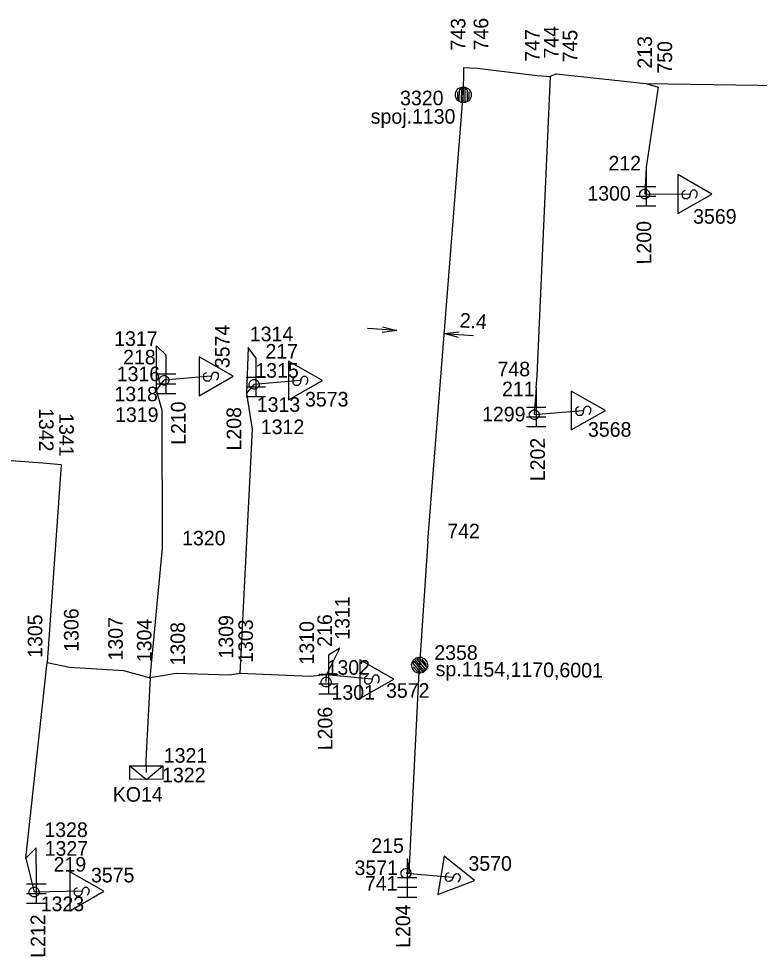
# Model space of a CAD drawing. Extents: x -535557 to -534097, y -1142175 to -1136716.
# Drawn here: x -534490.39 to -534452.36, y -1140652.15 to -1140603.97 of the extents above; entities that cross this region are included whole.
import ezdxf

# ---------------------------------------------------------------- set-up
doc = ezdxf.new("R2010")
doc.units = 0
doc.layers.add('Default', color=7, linetype='Continuous')
doc.layers.add('SS_SZDC', color=7, linetype='Continuous')

# ---------------------------------------------------------------- blocks, each defined once
blk = doc.blocks.new('POINT_DISPLAY')
at = {"layer": 'Default'}
blk.add_line((0, 0), (0, 0), dxfattribs=at)

msp = doc.modelspace()

# ---------------------------------------------------------------- linework, layer by layer
at = {"layer": 'SS_SZDC'}
for p, q in [((-534467.55, -1140606.479), (-534467.56, -1140607.879)), ((-534467.55, -1140606.479), (-534466.84, -1140606.5)), ((-534466.84, -1140606.5), (-534463.76, -1140606.879)), ((-534463.77, -1140622.299), (-534463.079, -1140606.94)), ((-534463.76, -1140606.879), (-534463.079, -1140606.94)), ((-534462.779, -1140606.799), (-534463.079, -1140606.94)), ((-534462.779, -1140606.799), (-534458.18, -1140607.299)), ((-534458.18, -1140607.299), (-534457.55, -1140607.479)), ((-534458.18, -1140607.299), (-534447.75, -1140607.459)), ((-534469.38, -1140630.819), (-534467.56, -1140607.879)), ((-534467.96, -1140607.976), (-534467.959, -1140607.776)), ((-534467.959, -1140607.776), (-534467.857, -1140607.577)), ((-534467.858, -1140607.727), (-534467.861, -1140608.027)), ((-534467.857, -1140607.577), (-534467.656, -1140607.479)), ((-534467.762, -1140608.178), (-534467.757, -1140607.628)), ((-534467.757, -1140607.628), (-534467.656, -1140607.529)), ((-534467.656, -1140607.529), (-534467.663, -1140608.229)), ((-534467.656, -1140607.479), (-534467.456, -1140607.48)), ((-534467.563, -1140608.229), (-534467.556, -1140607.53)), ((-534467.463, -1140608.23), (-534467.456, -1140607.53)), ((-534467.456, -1140607.48), (-534467.257, -1140607.582)), ((-534467.456, -1140607.53), (-534467.357, -1140607.631)), ((-534467.357, -1140607.631), (-534467.362, -1140608.181)), ((-534467.261, -1140608.032), (-534467.258, -1140607.732)), ((-534467.257, -1140607.582), (-534467.159, -1140607.783)), ((-534467.159, -1140607.783), (-534467.16, -1140607.983)), ((-534457.55, -1140607.479), (-534458.17, -1140611.6)), ((-534467.862, -1140608.177), (-534467.96, -1140607.976)), ((-534467.663, -1140608.279), (-534467.862, -1140608.177)), ((-534467.861, -1140608.027), (-534467.762, -1140608.178)), ((-534467.663, -1140608.229), (-534467.463, -1140608.23)), ((-534467.463, -1140608.28), (-534467.663, -1140608.279)), ((-534467.262, -1140608.182), (-534467.463, -1140608.28)), ((-534467.362, -1140608.181), (-534467.261, -1140608.032)), ((-534467.16, -1140607.983), (-534467.262, -1140608.182)), ((-534458.17, -1140611.6), (-534458.239, -1140612.969)), ((-534458.17, -1140611.6), (-534458.17, -1140613.6)), ((-534456.539, -1140611.979), (-534456.539, -1140613.979)), ((-534454.789, -1140612.979), (-534456.539, -1140611.979)), ((-534457.67, -1140612.6), (-534458.67, -1140612.6)), ((-534458.391, -1140612.77), (-534458.291, -1140612.72)), ((-534458.291, -1140612.72), (-534458.191, -1140612.719)), ((-534458.191, -1140612.719), (-534458.091, -1140612.769)), ((-534457.67, -1140613.1), (-534458.67, -1140613.1)), ((-534458.49, -1140612.921), (-534458.44, -1140612.821)), ((-534458.489, -1140613.021), (-534458.49, -1140612.921)), ((-534458.439, -1140613.121), (-534458.489, -1140613.021)), ((-534458.44, -1140612.821), (-534458.391, -1140612.77)), ((-534458.388, -1140613.17), (-534458.439, -1140613.121)), ((-534458.288, -1140613.22), (-534458.388, -1140613.17)), ((-534458.188, -1140613.219), (-534458.288, -1140613.22)), ((-534458.239, -1140612.969), (-534455.939, -1140612.979)), ((-534458.088, -1140613.169), (-534458.188, -1140613.219)), ((-534458.091, -1140612.769), (-534458.04, -1140612.818)), ((-534458.039, -1140613.118), (-534458.088, -1140613.169)), ((-534458.04, -1140612.818), (-534457.99, -1140612.918)), ((-534457.989, -1140613.018), (-534458.039, -1140613.118)), ((-534457.99, -1140612.918), (-534457.989, -1140613.018)), ((-534456.539, -1140613.979), (-534454.789, -1140612.979)), ((-534456.289, -1140612.879), (-534456.239, -1140612.829)), ((-534456.289, -1140613.129), (-534456.289, -1140612.879)), ((-534456.189, -1140613.229), (-534456.289, -1140613.129)), ((-534456.239, -1140612.829), (-534456.139, -1140612.779)), ((-534455.939, -1140613.129), (-534456.039, -1140613.229)), ((-534455.889, -1140612.879), (-534455.939, -1140613.129)), ((-534455.789, -1140612.779), (-534455.889, -1140612.879)), ((-534455.639, -1140612.779), (-534455.789, -1140612.779)), ((-534455.539, -1140612.879), (-534455.639, -1140612.779)), ((-534455.639, -1140613.179), (-534455.589, -1140613.129)), ((-534455.589, -1140613.129), (-534455.539, -1140613.029)), ((-534455.539, -1140613.029), (-534455.539, -1140612.879)), ((-534457.67, -1140613.6), (-534458.67, -1140613.6)), ((-534456.039, -1140613.229), (-534456.189, -1140613.229)), ((-534470.974, -1140619.991), (-534472.471, -1140619.892)), ((-534471.712, -1140619.792), (-534470.974, -1140619.991)), ((-534470.974, -1140619.991), (-534471.732, -1140620.091)), ((-534468.533, -1140620.151), (-534467.775, -1140620.051)), ((-534468.533, -1140620.151), (-534467.036, -1140620.25)), ((-534467.795, -1140620.35), (-534468.533, -1140620.151)), ((-534483.319, -1140623.049), (-534483.319, -1140620.78)), ((-534483.319, -1140620.78), (-534482.829, -1140621.239)), ((-534478.6, -1140620.87), (-534478.689, -1140623.219)), ((-534478.21, -1140621.399), (-534478.6, -1140620.87)), ((-534482.829, -1140621.239), (-534482.829, -1140623.239)), ((-534481.129, -1140621.34), (-534481.129, -1140623.34)), ((-534479.379, -1140622.34), (-534481.129, -1140621.34)), ((-534478.21, -1140621.399), (-534478.21, -1140623.399)), ((-534476.539, -1140621.559), (-534476.539, -1140623.559)), ((-534474.789, -1140622.559), (-534476.539, -1140621.559)), ((-534482.329, -1140622.239), (-534483.329, -1140622.239)), ((-534483.13, -1140622.401), (-534483.081, -1140622.35)), ((-534483.081, -1140622.35), (-534482.981, -1140622.3)), ((-534482.981, -1140622.3), (-534482.881, -1140622.299)), ((-534480.529, -1140622.34), (-534482.93, -1140622.549)), ((-534482.881, -1140622.299), (-534482.781, -1140622.349)), ((-534482.781, -1140622.349), (-534482.73, -1140622.398)), ((-534481.129, -1140623.34), (-534479.379, -1140622.34)), ((-534480.879, -1140622.24), (-534480.829, -1140622.19)), ((-534480.879, -1140622.49), (-534480.879, -1140622.24)), ((-534480.829, -1140622.19), (-534480.729, -1140622.14)), ((-534480.479, -1140622.24), (-534480.529, -1140622.49)), ((-534480.379, -1140622.14), (-534480.479, -1140622.24)), ((-534480.229, -1140622.14), (-534480.379, -1140622.14)), ((-534480.129, -1140622.24), (-534480.229, -1140622.14)), ((-534480.129, -1140622.39), (-534480.129, -1140622.24)), ((-534476.239, -1140622.409), (-534476.139, -1140622.359)), ((-534475.789, -1140622.359), (-534475.889, -1140622.459)), ((-534475.639, -1140622.359), (-534475.789, -1140622.359)), ((-534475.539, -1140622.459), (-534475.639, -1140622.359)), ((-534463.81, -1140622.94), (-534463.77, -1140622.299)), ((-534482.329, -1140622.739), (-534483.329, -1140622.739)), ((-534483.319, -1140623.049), (-534482.93, -1140622.549)), ((-534483.18, -1140622.501), (-534483.13, -1140622.401)), ((-534483.179, -1140622.601), (-534483.18, -1140622.501)), ((-534483.129, -1140622.701), (-534483.179, -1140622.601)), ((-534483.078, -1140622.75), (-534483.129, -1140622.701)), ((-534482.978, -1140622.8), (-534483.078, -1140622.75)), ((-534482.878, -1140622.799), (-534482.978, -1140622.8)), ((-534482.778, -1140622.749), (-534482.878, -1140622.799)), ((-534482.729, -1140622.698), (-534482.778, -1140622.749)), ((-534482.73, -1140622.398), (-534482.68, -1140622.498)), ((-534482.679, -1140622.598), (-534482.729, -1140622.698)), ((-534482.68, -1140622.498), (-534482.679, -1140622.598)), ((-534480.779, -1140622.59), (-534480.879, -1140622.49)), ((-534480.629, -1140622.59), (-534480.779, -1140622.59)), ((-534480.529, -1140622.49), (-534480.629, -1140622.59)), ((-534480.229, -1140622.54), (-534480.179, -1140622.49)), ((-534480.179, -1140622.49), (-534480.129, -1140622.39)), ((-534477.71, -1140622.399), (-534478.71, -1140622.399)), ((-534478.689, -1140623.219), (-534478.3, -1140622.76)), ((-534478.55, -1140622.711), (-534478.5, -1140622.611)), ((-534478.549, -1140622.811), (-534478.55, -1140622.711)), ((-534478.499, -1140622.911), (-534478.549, -1140622.811)), ((-534478.5, -1140622.611), (-534478.451, -1140622.56)), ((-534478.451, -1140622.56), (-534478.351, -1140622.51)), ((-534478.351, -1140622.51), (-534478.251, -1140622.509)), ((-534475.939, -1140622.559), (-534478.3, -1140622.76)), ((-534478.251, -1140622.509), (-534478.151, -1140622.559)), ((-534478.151, -1140622.559), (-534478.1, -1140622.608)), ((-534478.1, -1140622.608), (-534478.05, -1140622.708)), ((-534478.049, -1140622.808), (-534478.099, -1140622.908)), ((-534478.05, -1140622.708), (-534478.049, -1140622.808)), ((-534476.539, -1140623.559), (-534474.789, -1140622.559)), ((-534476.289, -1140622.459), (-534476.239, -1140622.409)), ((-534476.289, -1140622.709), (-534476.289, -1140622.459)), ((-534476.189, -1140622.809), (-534476.289, -1140622.709)), ((-534476.039, -1140622.809), (-534476.189, -1140622.809)), ((-534475.939, -1140622.709), (-534476.039, -1140622.809)), ((-534475.889, -1140622.459), (-534475.939, -1140622.709)), ((-534475.639, -1140622.759), (-534475.589, -1140622.709)), ((-534475.589, -1140622.709), (-534475.539, -1140622.609)), ((-534475.539, -1140622.609), (-534475.539, -1140622.459)), ((-534482.329, -1140623.239), (-534483.329, -1140623.239)), ((-534483.029, -1140624.1), (-534483.319, -1140623.049)), ((-534477.71, -1140622.899), (-534478.71, -1140622.899)), ((-534478.689, -1140623.219), (-534478.409, -1140625.059)), ((-534478.448, -1140622.96), (-534478.499, -1140622.911)), ((-534478.348, -1140623.01), (-534478.448, -1140622.96)), ((-534478.248, -1140623.009), (-534478.348, -1140623.01)), ((-534478.148, -1140622.959), (-534478.248, -1140623.009)), ((-534478.099, -1140622.908), (-534478.148, -1140622.959)), ((-534463.81, -1140622.94), (-534463.909, -1140624.309)), ((-534463.81, -1140622.94), (-534463.81, -1140624.94)), ((-534462.009, -1140623.1), (-534462.009, -1140625.1)), ((-534460.259, -1140624.1), (-534462.009, -1140623.1)), ((-534477.71, -1140623.399), (-534478.71, -1140623.399)), ((-534483, -1140631.18), (-534483.029, -1140624.1)), ((-534463.31, -1140623.94), (-534464.31, -1140623.94)), ((-534464.16, -1140624.261), (-534464.11, -1140624.161)), ((-534464.159, -1140624.361), (-534464.16, -1140624.261)), ((-534464.11, -1140624.161), (-534464.061, -1140624.11)), ((-534464.061, -1140624.11), (-534463.961, -1140624.06)), ((-534463.961, -1140624.06), (-534463.861, -1140624.059)), ((-534463.909, -1140624.309), (-534461.409, -1140624.1)), ((-534463.861, -1140624.059), (-534463.761, -1140624.109)), ((-534463.761, -1140624.109), (-534463.71, -1140624.158)), ((-534463.71, -1140624.158), (-534463.66, -1140624.258)), ((-534463.66, -1140624.258), (-534463.659, -1140624.358)), ((-534462.009, -1140625.1), (-534460.259, -1140624.1)), ((-534461.759, -1140624), (-534461.709, -1140623.95)), ((-534461.759, -1140624.25), (-534461.759, -1140624)), ((-534461.659, -1140624.35), (-534461.759, -1140624.25)), ((-534461.709, -1140623.95), (-534461.609, -1140623.9)), ((-534461.409, -1140624.25), (-534461.509, -1140624.35)), ((-534461.359, -1140624), (-534461.409, -1140624.25)), ((-534461.259, -1140623.9), (-534461.359, -1140624)), ((-534461.109, -1140623.9), (-534461.259, -1140623.9)), ((-534461.009, -1140624), (-534461.109, -1140623.9)), ((-534461.109, -1140624.3), (-534461.059, -1140624.25)), ((-534461.059, -1140624.25), (-534461.009, -1140624.15)), ((-534461.009, -1140624.15), (-534461.009, -1140624)), ((-534463.31, -1140624.44), (-534464.31, -1140624.44)), ((-534464.109, -1140624.461), (-534464.159, -1140624.361)), ((-534464.058, -1140624.51), (-534464.109, -1140624.461)), ((-534463.958, -1140624.56), (-534464.058, -1140624.51)), ((-534463.858, -1140624.559), (-534463.958, -1140624.56)), ((-534463.758, -1140624.509), (-534463.858, -1140624.559)), ((-534463.709, -1140624.458), (-534463.758, -1140624.509)), ((-534463.659, -1140624.358), (-534463.709, -1140624.458)), ((-534461.509, -1140624.35), (-534461.659, -1140624.35)), ((-534478.409, -1140625.059), (-534479.039, -1140637.62)), ((-534463.31, -1140624.94), (-534464.31, -1140624.94)), ((-534489.149, -1140626.809), (-534491.829, -1140626.61)), ((-534488.22, -1140626.889), (-534489.149, -1140626.809)), ((-534488.22, -1140626.889), (-534488.93, -1140637.049)), ((-534469.38, -1140630.819), (-534469.8, -1140637.19)), ((-534483.649, -1140637.84), (-534483, -1140631.18)), ((-534474.579, -1140637.68), (-534473.899, -1140636.309)), ((-534473.899, -1140636.309), (-534474.479, -1140636.67)), ((-534474.479, -1140636.67), (-534474.479, -1140638.67)), ((-534470.132, -1140636.945), (-534469.977, -1140636.818)), ((-534469.977, -1140636.818), (-534469.76, -1140636.767)), ((-534469.76, -1140636.767), (-534469.555, -1140636.857)), ((-534490.02, -1140647.11), (-534488.93, -1140637.049)), ((-534488.93, -1140637.049), (-534487.779, -1140637.29)), ((-534487.779, -1140637.29), (-534485.01, -1140637.459)), ((-534472.87, -1140636.909), (-534472.87, -1140638.909)), ((-534471.12, -1140637.909), (-534472.87, -1140636.909)), ((-534470.34, -1140647.86), (-534469.8, -1140637.19)), ((-534470.222, -1140637.15), (-534470.132, -1140636.945)), ((-534470.171, -1140637.367), (-534470.222, -1140637.15)), ((-534470.126, -1140637.265), (-534469.935, -1140637.496)), ((-534470.113, -1140637.124), (-534470.1, -1140636.984)), ((-534469.762, -1140637.548), (-534470.113, -1140637.124)), ((-534470.1, -1140636.984), (-534469.653, -1140637.523)), ((-534469.576, -1140637.459), (-534470.023, -1140636.92)), ((-534469.499, -1140637.395), (-534469.946, -1140636.856)), ((-534469.946, -1140636.856), (-534469.805, -1140636.869)), ((-534469.805, -1140636.869), (-534469.454, -1140637.293)), ((-534469.473, -1140637.114), (-534469.664, -1140636.883)), ((-534469.555, -1140636.857), (-534469.428, -1140637.012)), ((-534469.454, -1140637.293), (-534469.473, -1140637.114)), ((-534469.377, -1140637.229), (-534469.467, -1140637.434)), ((-534469.428, -1140637.012), (-534469.377, -1140637.229)), ((-534485.01, -1140637.459), (-534483.649, -1140637.84)), ((-534482.31, -1140637.62), (-534483.649, -1140637.84)), ((-534479.569, -1140637.709), (-534482.31, -1140637.62)), ((-534479.039, -1140637.62), (-534479.569, -1140637.709)), ((-534475.42, -1140637.77), (-534479.039, -1140637.62)), ((-534474.579, -1140637.68), (-534475.42, -1140637.77)), ((-534473.979, -1140637.67), (-534474.979, -1140637.67)), ((-534474.6, -1140638.059), (-534474.579, -1140637.68)), ((-534472.27, -1140637.909), (-534474.579, -1140637.68)), ((-534472.62, -1140637.809), (-534472.57, -1140637.759)), ((-534472.57, -1140637.759), (-534472.47, -1140637.709)), ((-534472.12, -1140637.709), (-534472.22, -1140637.809)), ((-534471.97, -1140637.709), (-534472.12, -1140637.709)), ((-534471.87, -1140637.809), (-534471.97, -1140637.709)), ((-534470.044, -1140637.522), (-534470.171, -1140637.367)), ((-534469.839, -1140637.612), (-534470.044, -1140637.522)), ((-534469.935, -1140637.496), (-534469.762, -1140637.548)), ((-534469.622, -1140637.561), (-534469.839, -1140637.612)), ((-534469.653, -1140637.523), (-534469.499, -1140637.395)), ((-534469.467, -1140637.434), (-534469.622, -1140637.561)), ((-534483.649, -1140637.84), (-534483.869, -1140642.069)), ((-534473.979, -1140638.17), (-534474.979, -1140638.17)), ((-534474.85, -1140638.009), (-534474.8, -1140637.909)), ((-534474.85, -1140638.109), (-534474.85, -1140638.009)), ((-534474.8, -1140638.209), (-534474.85, -1140638.109)), ((-534474.8, -1140637.909), (-534474.75, -1140637.859)), ((-534474.75, -1140638.259), (-534474.8, -1140638.209)), ((-534474.75, -1140637.859), (-534474.65, -1140637.809)), ((-534474.65, -1140638.309), (-534474.75, -1140638.259)), ((-534474.65, -1140637.809), (-534474.55, -1140637.809)), ((-534474.55, -1140637.809), (-534474.45, -1140637.859)), ((-534474.45, -1140638.259), (-534474.55, -1140638.309)), ((-534474.45, -1140637.859), (-534474.4, -1140637.909)), ((-534474.4, -1140638.209), (-534474.45, -1140638.259)), ((-534474.4, -1140637.909), (-534474.35, -1140638.009)), ((-534474.35, -1140638.109), (-534474.4, -1140638.209)), ((-534474.35, -1140638.009), (-534474.35, -1140638.109)), ((-534472.87, -1140638.909), (-534471.12, -1140637.909)), ((-534472.62, -1140638.059), (-534472.62, -1140637.809)), ((-534472.52, -1140638.159), (-534472.62, -1140638.059)), ((-534472.37, -1140638.159), (-534472.52, -1140638.159)), ((-534472.27, -1140638.059), (-534472.37, -1140638.159)), ((-534472.22, -1140637.809), (-534472.27, -1140638.059)), ((-534471.97, -1140638.109), (-534471.92, -1140638.059)), ((-534471.92, -1140638.059), (-534471.87, -1140637.959)), ((-534471.87, -1140637.959), (-534471.87, -1140637.809)), ((-534473.979, -1140638.67), (-534474.979, -1140638.67)), ((-534474.55, -1140638.309), (-534474.65, -1140638.309)), ((-534483.869, -1140642.069), (-534483.84, -1140642.709)), ((-534484.692, -1140642.365), (-534482.992, -1140642.354)), ((-534484.687, -1140643.065), (-534484.692, -1140642.365)), ((-534484.692, -1140642.365), (-534483.837, -1140643.059)), ((-534483.837, -1140643.059), (-534482.992, -1140642.354)), ((-534482.992, -1140642.354), (-534482.987, -1140643.054)), ((-534482.987, -1140643.054), (-534484.687, -1140643.065)), ((-534489.5, -1140646.569), (-534490.02, -1140647.11)), ((-534489.489, -1140647.44), (-534489.5, -1140646.569)), ((-534490.02, -1140647.11), (-534489.6, -1140648.85)), ((-534470.439, -1140647.12), (-534470.34, -1140647.86)), ((-534470.439, -1140647.12), (-534470.439, -1140649.12)), ((-534468.546, -1140646.998), (-534468.859, -1140648.973)), ((-534466.974, -1140648.259), (-534468.546, -1140646.998)), ((-534489.489, -1140647.44), (-534489.489, -1140649.44)), ((-534487.77, -1140647.809), (-534487.77, -1140649.809)), ((-534486.02, -1140648.809), (-534487.77, -1140647.809)), ((-534470.746, -1140647.922), (-534470.745, -1140647.811)), ((-534470.745, -1140647.811), (-534470.7, -1140647.721)), ((-534470.7, -1140647.721), (-534470.61, -1140647.655)), ((-534470.61, -1140647.655), (-534470.542, -1140647.633)), ((-534470.542, -1140647.633), (-534470.431, -1140647.634)), ((-534470.34, -1140647.86), (-534470.5, -1140647.879)), ((-534470.5, -1140647.879), (-534468.109, -1140648.079)), ((-534470.431, -1140647.634), (-534470.341, -1140647.679)), ((-534470.341, -1140647.679), (-534470.275, -1140647.769)), ((-534470.275, -1140647.769), (-534470.253, -1140647.837)), ((-534470.253, -1140647.837), (-534470.254, -1140647.948)), ((-534468.44, -1140647.926), (-534468.382, -1140647.884)), ((-534468.382, -1140647.884), (-534468.276, -1140647.851)), ((-534467.93, -1140647.905), (-534468.044, -1140647.989)), ((-534467.782, -1140647.929), (-534467.93, -1140647.905)), ((-534469.939, -1140648.12), (-534470.939, -1140648.12)), ((-534470.724, -1140647.99), (-534470.746, -1140647.922)), ((-534470.658, -1140648.08), (-534470.724, -1140647.99)), ((-534470.568, -1140648.125), (-534470.658, -1140648.08)), ((-534470.457, -1140648.126), (-534470.568, -1140648.125)), ((-534470.389, -1140648.104), (-534470.457, -1140648.126)), ((-534470.299, -1140648.038), (-534470.389, -1140648.104)), ((-534470.254, -1140647.948), (-534470.299, -1140648.038)), ((-534468.859, -1140648.973), (-534466.974, -1140648.259)), ((-534468.479, -1140648.173), (-534468.44, -1140647.926)), ((-534468.396, -1140648.287), (-534468.479, -1140648.173)), ((-534468.247, -1140648.311), (-534468.396, -1140648.287)), ((-534468.133, -1140648.228), (-534468.247, -1140648.311)), ((-534468.044, -1140647.989), (-534468.133, -1140648.228)), ((-534467.844, -1140648.324), (-534467.787, -1140648.282)), ((-534467.787, -1140648.282), (-534467.722, -1140648.191)), ((-534467.699, -1140648.043), (-534467.782, -1140647.929)), ((-534467.722, -1140648.191), (-534467.699, -1140648.043)), ((-534488.989, -1140648.44), (-534489.989, -1140648.44)), ((-534489.85, -1140648.801), (-534489.8, -1140648.701)), ((-534489.849, -1140648.901), (-534489.85, -1140648.801)), ((-534489.8, -1140648.701), (-534489.751, -1140648.65)), ((-534489.751, -1140648.65), (-534489.651, -1140648.6)), ((-534489.651, -1140648.6), (-534489.551, -1140648.599)), ((-534487.17, -1140648.809), (-534489.6, -1140648.85)), ((-534489.551, -1140648.599), (-534489.451, -1140648.649)), ((-534489.451, -1140648.649), (-534489.4, -1140648.698)), ((-534489.4, -1140648.698), (-534489.35, -1140648.798)), ((-534489.35, -1140648.798), (-534489.349, -1140648.898)), ((-534487.77, -1140649.809), (-534486.02, -1140648.809)), ((-534487.52, -1140648.709), (-534487.47, -1140648.659)), ((-534487.52, -1140648.959), (-534487.52, -1140648.709)), ((-534487.47, -1140648.659), (-534487.37, -1140648.609)), ((-534487.12, -1140648.709), (-534487.17, -1140648.959)), ((-534487.02, -1140648.609), (-534487.12, -1140648.709)), ((-534486.87, -1140648.609), (-534487.02, -1140648.609)), ((-534486.77, -1140648.709), (-534486.87, -1140648.609)), ((-534486.82, -1140648.959), (-534486.77, -1140648.859)), ((-534486.77, -1140648.859), (-534486.77, -1140648.709)), ((-534469.939, -1140648.62), (-534470.939, -1140648.62)), ((-534488.989, -1140648.94), (-534489.989, -1140648.94)), ((-534489.799, -1140649.001), (-534489.849, -1140648.901)), ((-534489.748, -1140649.05), (-534489.799, -1140649.001)), ((-534489.648, -1140649.1), (-534489.748, -1140649.05)), ((-534489.548, -1140649.099), (-534489.648, -1140649.1)), ((-534489.448, -1140649.049), (-534489.548, -1140649.099)), ((-534489.399, -1140648.998), (-534489.448, -1140649.049)), ((-534489.349, -1140648.898), (-534489.399, -1140648.998)), ((-534487.42, -1140649.059), (-534487.52, -1140648.959)), ((-534487.27, -1140649.059), (-534487.42, -1140649.059)), ((-534487.17, -1140648.959), (-534487.27, -1140649.059)), ((-534486.87, -1140649.009), (-534486.82, -1140648.959)), ((-534469.939, -1140649.12), (-534470.939, -1140649.12)), ((-534488.989, -1140649.44), (-534489.989, -1140649.44))]:
    msp.add_line(p, q, dxfattribs=at)

# ---------------------------------------------------------------- block references
for p in [(-534467.55, -1140606.479), (-534466.84, -1140606.5), (-534463.76, -1140606.879), (-534463.079, -1140606.94), (-534462.779, -1140606.799), (-534458.18, -1140607.299), (-534467.56, -1140607.879), (-534457.55, -1140607.479), (-534458.17, -1140611.6), (-534458.239, -1140612.969), (-534458.239, -1140612.969), (-534455.939, -1140612.979), (-534483.319, -1140620.78), (-534478.6, -1140620.87), (-534482.829, -1140621.239), (-534478.21, -1140621.399), (-534480.529, -1140622.34), (-534463.77, -1140622.299), (-534482.93, -1140622.549), (-534482.93, -1140622.549), (-534478.3, -1140622.76), (-534478.3, -1140622.76), (-534475.939, -1140622.559), (-534483.319, -1140623.049), (-534478.689, -1140623.219), (-534463.81, -1140622.94), (-534483.029, -1140624.1), (-534461.409, -1140624.1), (-534463.909, -1140624.309), (-534463.909, -1140624.309), (-534478.409, -1140625.059), (-534489.149, -1140626.809), (-534488.22, -1140626.889), (-534469.38, -1140630.819), (-534483, -1140631.18), (-534473.899, -1140636.309), (-534474.479, -1140636.67), (-534488.93, -1140637.049), (-534487.779, -1140637.29), (-534469.8, -1140637.19), (-534485.01, -1140637.459), (-534482.31, -1140637.62), (-534479.569, -1140637.709), (-534479.039, -1140637.62), (-534475.42, -1140637.77), (-534474.579, -1140637.68), (-534483.649, -1140637.84), (-534474.6, -1140638.059), (-534474.6, -1140638.059), (-534472.27, -1140637.909), (-534483.869, -1140642.069), (-534483.84, -1140642.709), (-534489.5, -1140646.569), (-534490.02, -1140647.11), (-534470.439, -1140647.12), (-534489.489, -1140647.44), (-534470.5, -1140647.879), (-534470.5, -1140647.879), (-534470.34, -1140647.86), (-534468.109, -1140648.079), (-534489.6, -1140648.85), (-534489.6, -1140648.85), (-534487.17, -1140648.809)]:
    msp.add_blockref('POINT_DISPLAY', p, dxfattribs=at)

# ---------------------------------------------------------------- texts
for s, height, rotation, p in [('743', 0.75, 90, (-534467.449, -1140605.606)), ('746', 0.75, 90, (-534466.275, -1140605.597)), ('744', 0.75, 90, (-534462.666, -1140606.016)), ('747', 0.75, 90, (-534463.633, -1140606.177)), ('745', 0.75, 90, (-534461.699, -1140606.209)), ('213', 0.75, 90, (-534457.864, -1140606.532)), ('750', 0.75, 90, (-534456.833, -1140606.789)), ('L200', 0.75, 90.3756, (-534457.895, -1140616.591)), ('2.4', 0.75, 356.2314, (-534467.76, -1140619.827)), ('3574', 0.75, 90, (-534479.563, -1140621.925)), ('L210', 0.75, 90.3756, (-534481.812, -1140625.864)), ('1342', 0.75, 270, (-534489.351, -1140623.975)), ('L208', 0.75, 90.3756, (-534478.954, -1140626.153)), ('1341', 0.75, 270, (-534488.314, -1140624.239)), ('L202', 0.75, 90.3756, (-534463.356, -1140627.731)), ('1311', 0.75, 90, (-534473.398, -1140635.88)), ('1306', 0.75, 90, (-534487.319, -1140636.498)), ('1305', 0.75, 90, (-534489.181, -1140636.812)), ('1307', 0.75, 90, (-534485.047, -1140636.944)), ('1304', 0.75, 90, (-534483.571, -1140637.034)), ('1309', 0.75, 90, (-534479.374, -1140636.846)), ('1303', 0.75, 90, (-534478.361, -1140637.068)), ('216', 0.75, 90, (-534474.303, -1140636.245)), ('1308', 0.75, 90, (-534481.849, -1140637.206)), ('1310', 0.75, 90, (-534475.223, -1140637.153)), ('sp.1154,1170,6001', 0.74999, 359.4757, (-534468.979, -1140637.751)), ('L206', 0.75, 90.3756, (-534474.275, -1140641.558)), ('L204', 0.75, 90.3756, (-534470.271, -1140651.715)), ('L212', 0.75, 90.3756, (-534489.021, -1140652.224))]:
    msp.add_text(s, height=height, rotation=rotation, dxfattribs=at).set_placement(p)
for s, p in [('3320', (-534470.803, -1140608.414)), ('spoj.1130', (-534472.311, -1140609.361)), ('212', (-534460.1, -1140611.765)), ('1300', (-534461.186, -1140613.316)), ('3569', (-534455.752, -1140614.501)), ('1314', (-534478.523, -1140620.542)), ('1317', (-534485.489, -1140620.778)), ('217', (-534477.72, -1140621.434)), ('218', (-534485.032, -1140621.73)), ('1316', (-534485.36, -1140622.595)), ('1315', (-534478.241, -1140622.415)), ('748', (-534465.799, -1140622.343)), ('211', (-534465.567, -1140623.369)), ('1318', (-534485.478, -1140623.626)), ('3573', (-534475.687, -1140623.895)), ('1313', (-534478.166, -1140624.169)), ('1319', (-534485.444, -1140624.691)), ('1299', (-534466.594, -1140624.661)), ('1312', (-534477.958, -1140625.313)), ('3568', (-534461.153, -1140625.448)), ('742', (-534468.38, -1140630.669)), ('1320', (-534482, -1140631.03)), ('2358', (-534469.047, -1140636.915)), ('1302', (-534474.579, -1140637.68)), ('1301', (-534474.327, -1140638.964)), ('3572', (-534471.525, -1140638.864)), ('1321', (-534482.941, -1140642.202)), ('1322', (-534483.03, -1140643.21)), ('KO14', (-534485.561, -1140644.203)), ('1328', (-534489.077, -1140646.018)), ('1327', (-534489.062, -1140646.982)), ('215', (-534472.282, -1140646.835)), ('219', (-534488.603, -1140647.797)), ('3571', (-534473.144, -1140647.973)), ('3570', (-534467.293, -1140647.753)), ('3575', (-534486.682, -1140648.35)), ('741', (-534472.612, -1140648.78)), ('1323', (-534489.264, -1140649.83))]:
    msp.add_text(s, height=0.75, dxfattribs=at).set_placement(p)

doc.saveas('drawing.dxf')
